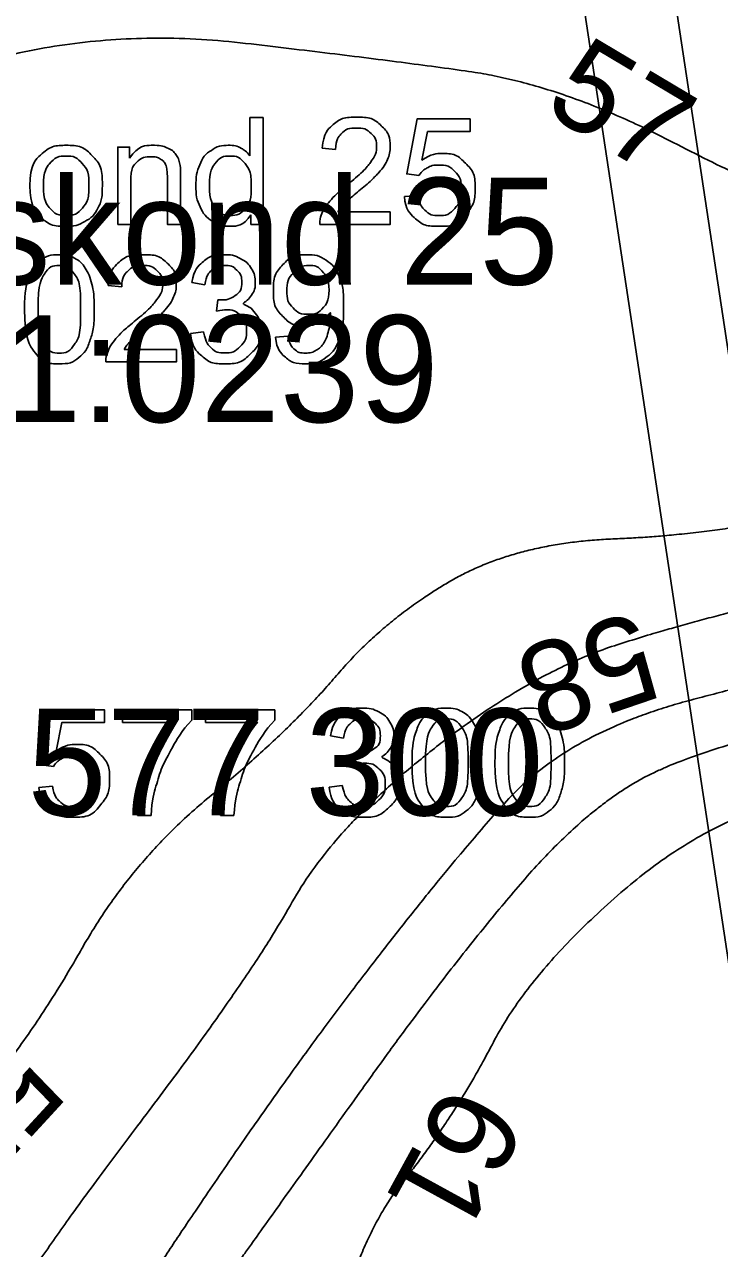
# Model space of a CAD drawing. Extents: x 700746 to 706058, y 6570320 to 6580460.
# Drawn here: x 703217 to 703254.1, y 6577274.1 to 6577339.3 of the extents above; entities that cross this region are included whole.
import ezdxf

# ---------------------------------------------------------------- set-up
doc = ezdxf.new("R2010")
doc.units = 0
for name, color, linetype in [('HORISONTAAL-EH2000', 7, 'Continuous'), ('Kaitsevöönd', 7, 'Continuous'), ('kataster', 7, 'Continuous'), ('Kataster tekst', 7, 'Continuous'), ('Plokid', 7, 'Continuous'), ('VORK', 7, 'Continuous'), ('VWX2_MV_PLOKK', 7, 'Continuous')]:
    doc.layers.add(name, color=color, linetype=linetype)

msp = doc.modelspace()

# ---------------------------------------------------------------- linework, layer by layer
at = {"layer": 'HORISONTAAL-EH2000'}
for points, degree in [([(703205.557, 6577503.408), (703205.081, 6577501.572), (703205.266, 6577497.534), (703207.107, 6577495.003), (703215.434, 6577492.575), (703221.223, 6577491.394), (703228.273, 6577489.046), (703232.193, 6577483.392), (703229.837, 6577476.063), (703226.351, 6577470.731), (703218.332, 6577468.058), (703210.178, 6577473.073), (703197.301, 6577475.255), (703191.437, 6577472.597), (703188.301, 6577469.269), (703184.428, 6577460.634), (703182.501, 6577455.465), (703174.39, 6577449.778), (703166.43, 6577446.065), (703158.876, 6577438.431), (703155.122, 6577429.578), (703154.132, 6577417.482), (703156.833, 6577408.34), (703159.37, 6577396.28), (703165.18, 6577390.98), (703171.671, 6577391.652), (703174.318, 6577389.179), (703175.112, 6577384.063), (703170.389, 6577380.404), (703161.06, 6577379.018), (703157.46, 6577377.11), (703156.335, 6577379.836), (703154.13, 6577386.206), (703152.068, 6577388.763), (703150.841, 6577383.066), (703151.893, 6577377.76), (703151.261, 6577371.537), (703149.55, 6577364.98), (703145.585, 6577362.301), (703143.06, 6577360.82), (703142.672, 6577351.6), (703143.589, 6577342.604), (703144.853, 6577332.592), (703144.853, 6577318.382)], 3), ([(703146.191, 6577309.159), (703146.56, 6577317.488), (703146.334, 6577327.973), (703145.428, 6577338.292), (703146.1, 6577345.42), (703151.739, 6577348.312), (703153.239, 6577353.584), (703154.58, 6577359.794), (703157.617, 6577363.002), (703163.718, 6577363.907), (703168.478, 6577368.184), (703177.579, 6577373.341), (703185.888, 6577376.016), (703196.732, 6577375.96), (703202.676, 6577374.931), (703205.443, 6577371.955), (703208.05, 6577367.627), (703213.248, 6577364.743), (703221.388, 6577365.93), (703227.952, 6577371.499), (703236.439, 6577374.914), (703242.195, 6577374.058), (703249.58, 6577368.31), (703255.97, 6577355.998), (703260.609, 6577352.301), (703266.98, 6577351.56), (703269.953, 6577356.103), (703274.097, 6577363.411), (703273.26, 6577370.643), (703268.714, 6577379.837), (703268.233, 6577387.317), (703269.38, 6577394.753), (703266.3, 6577396.807), (703259.118, 6577399.149), (703251.058, 6577398.053), (703243.432, 6577403.246), (703237.914, 6577412.034), (703234.173, 6577418.454), (703232.383, 6577428.176), (703234.41, 6577435.875), (703239.15, 6577444.267), (703243.337, 6577448.712), (703256.29, 6577457.68), (703255.84, 6577462.78), (703252.56, 6577473.462), (703246.32, 6577479.21), (703239.543, 6577488.153), (703235.32, 6577494.873), (703231.558, 6577497.603), (703225, 6577498.49), (703218.971, 6577498.23), (703216.439, 6577498.076), (703213.437, 6577503.369)], 2), ([(703147.495, 6577296.922), (703148.179, 6577318.999), (703148.97, 6577328.15), (703154.311, 6577331.027), (703154.578, 6577345.909), (703156.146, 6577354.354), (703162.446, 6577349.694), (703168.338, 6577345.854), (703171.482, 6577352.793), (703175.284, 6577364.52), (703181.497, 6577370.01), (703196.491, 6577371.25), (703204.858, 6577363.146), (703222.562, 6577350.918), (703232.354, 6577347.841), (703248.132, 6577345.128), (703257.414, 6577340.476), (703271.267, 6577332.882), (703283.04, 6577325.518), (703292.669, 6577318.345), (703294.002, 6577313.062), (703280.366, 6577316.07), (703265.041, 6577310.328), (703253.335, 6577307.761), (703243.96, 6577304.75), (703233.46, 6577296.453), (703229.025, 6577288.478), (703216.581, 6577272.12), (703208.573, 6577258.513), (703198.51, 6577246.874), (703190.49, 6577233.105), (703181.884, 6577220.547), (703178.42, 6577211.475), (703177.769, 6577200.277), (703171.27, 6577198.65), (703162.824, 6577198.65)], 2), ([(703153.817, 6577258.729), (703151.389, 6577286.251), (703150.497, 6577302.623), (703152.124, 6577306.258), (703156.817, 6577309.126), (703158.685, 6577320.569), (703160.784, 6577328.732), (703169.269, 6577330.61), (703177.019, 6577342.191), (703177.223, 6577355.722), (703180.656, 6577362.156), (703186.155, 6577365.018), (703194.609, 6577365.332), (703201.064, 6577359.675), (703199.815, 6577350.602), (703196.801, 6577343.743), (703199.153, 6577338.858), (703208.399, 6577335.631), (703221.52, 6577339.149), (703235.607, 6577337.536), (703245.651, 6577336.126), (703257.412, 6577330.029), (703267.02, 6577326.652), (703274.771, 6577324.037), (703276.238, 6577320.334), (703271.934, 6577316.904), (703261.929, 6577314.007), (703253.513, 6577312.104), (703243.217, 6577311.672), (703236.182, 6577307.587), (703231.073, 6577301.59), (703222.706, 6577294.73), (703217.403, 6577285.369), (703211.57, 6577278.563), (703203.549, 6577266.642), (703199.204, 6577256.759), (703190.966, 6577243.807), (703186.031, 6577236.189), (703178.751, 6577229.202), (703174.73, 6577221.584), (703170.372, 6577219.445), (703167.438, 6577217.543), (703160.031, 6577229.024), (703154.914, 6577252.803)], 2), ([(703163.851, 6577193.742), (703167.766, 6577185.492), (703175.852, 6577183.969), (703180.301, 6577193.016), (703187.565, 6577211.218), (703196.198, 6577231.659), (703203.51, 6577244.338), (703214.374, 6577252.872), (703219.153, 6577265.581), (703230.077, 6577282.046), (703239.35, 6577294.194), (703246.051, 6577301.592), (703259.105, 6577305.017), (703278.867, 6577310.797), (703287.65, 6577309.455), (703296.477, 6577303.547), (703301.971, 6577305.164), (703301.971, 6577308.293)], 2), ([(703304.278, 6577299.46), (703291.87, 6577301.813), (703287.979, 6577305.265), (703280.346, 6577306.523), (703268.359, 6577304.06), (703253.9, 6577301.021), (703247.121, 6577297.769), (703239.635, 6577289.015), (703231.253, 6577277.305), (703226.475, 6577270.617), (703225.596, 6577262.936), (703226.096, 6577254.031), (703224.614, 6577249.81), (703220.04, 6577245.586), (703213.783, 6577244.961), (703205.27, 6577241.008), (703202.539, 6577232.271), (703201.2, 6577219.274), (703196.08, 6577206.444), (703191.971, 6577197.397), (703185.32, 6577183.522), (703185.821, 6577174.882), (703189.206, 6577169.154), (703195.645, 6577164.014), (703200.898, 6577162.522), (703206.338, 6577163.712), (703214.802, 6577160.993), (703220.572, 6577160.383), (703228.357, 6577164.898), (703237.524, 6577177.443), (703245.144, 6577191.552), (703247.77, 6577216.888), (703247.278, 6577238.078), (703250.05, 6577244.144), (703259.996, 6577252.297), (703275.14, 6577263.72), (703287.841, 6577268.806), (703299.756, 6577268.347), (703307.354, 6577268.088), (703313.319, 6577265.701)], 2), ([(703304.475, 6577296.098), (703299.725, 6577294.351), (703292.709, 6577291.849), (703281.756, 6577301.515), (703265.476, 6577299.316), (703254.041, 6577297.496), (703244.026, 6577288.929), (703239.959, 6577281.091), (703234.459, 6577274.196), (703232.396, 6577262.112), (703235.523, 6577254.873), (703242, 6577254.01), (703257.83, 6577259.955), (703272.494, 6577268.993), (703282.78, 6577274.124), (703289.338, 6577275.566), (703294.894, 6577273.586), (703302.944, 6577272.731), (703311.24, 6577272.17)], 2)]:
    msp.add_open_spline(points, degree=degree, dxfattribs=at)
at = {"layer": 'Kaitsevöönd'}
msp.add_lwpolyline([(703127.193, 6577494.83), (703185.616, 6577495.492), (703196.043, 6577489.865), (703207.628, 6577483.079), (703220.041, 6577477.287), (703228.316, 6577473.48), (703231.792, 6577472.156), (703232.454, 6577468.681), (703247.183, 6577370.537), (703286.242, 6577112.681), (703289.387, 6577091.828), (703290.877, 6577082.394), (703291.539, 6577081.567), (703294.021, 6577077.595), (703294.352, 6577076.933), (703295.842, 6577071.967), (703299.979, 6577052.272), (703300.31, 6577050.948), (703311.399, 6576985.078)], dxfattribs=at)
at = {"layer": 'kataster'}
for points in [[(703229.021, 6577332.315), (703229.021, 6577334.359), (703229.721, 6577334.359), (703229.721, 6577328.659), (703229.073, 6577328.659)], [(703238.045, 6577331.27), (703237.389, 6577331.357), (703237.941, 6577334.285), (703240.773, 6577334.285), (703240.773, 6577333.616), (703238.5, 6577333.616), (703238.193, 6577332.086)], [(703221.966, 6577328.659), (703221.966, 6577332.79), (703222.596, 6577332.79), (703222.596, 6577332.203)], [(703233.596, 6577332.66), (703232.875, 6577332.734)], [(703222.665, 6577330.913), (703222.665, 6577328.659), (703221.966, 6577328.659)], [(703225.32, 6577331.198), (703225.32, 6577328.659), (703224.62, 6577328.659), (703224.62, 6577331.169)], [(703237.263, 6577330.153), (703237.997, 6577330.214)], [(703229.073, 6577328.659), (703229.073, 6577329.18)], [(703236.511, 6577329.332), (703236.511, 6577328.659), (703232.745, 6577328.659)], [(703233.718, 6577329.332), (703236.511, 6577329.332)], [(703222.182, 6577325.328), (703221.461, 6577325.402)], [(703226.622, 6577325.445), (703225.923, 6577325.571)], [(703227.233, 6577324.029), (703227.31, 6577324.642)], [(703225.853, 6577322.839), (703226.552, 6577322.93)], [(703230.38, 6577322.647), (703231.053, 6577322.708)], [(703225.097, 6577322), (703225.097, 6577321.327), (703221.33, 6577321.327)], [(703222.303, 6577322), (703225.097, 6577322)]]:
    msp.add_lwpolyline(points, dxfattribs=at)
for points in [[(703232.875, 6577332.734), (703232.949, 6577333.538), (703233.431, 6577333.959), (703233.913, 6577334.38), (703234.726, 6577334.38), (703235.546, 6577334.38), (703236.024, 6577333.926), (703236.503, 6577333.471), (703236.503, 6577332.799), (703236.503, 6577332.457), (703236.363, 6577332.127), (703236.223, 6577331.796), (703235.899, 6577331.431), (703235.575, 6577331.066), (703234.821, 6577330.428), (703234.192, 6577329.9), (703234.013, 6577329.711), (703233.834, 6577329.522), (703233.718, 6577329.332)], [(703232.745, 6577328.659), (703232.737, 6577328.912), (703232.826, 6577329.145), (703232.97, 6577329.53), (703233.288, 6577329.904), (703233.605, 6577330.277), (703234.203, 6577330.765), (703235.13, 6577331.528), (703235.456, 6577331.973), (703235.781, 6577332.418), (703235.781, 6577332.816), (703235.781, 6577333.231), (703235.485, 6577333.517), (703235.188, 6577333.803), (703234.71, 6577333.803), (703234.206, 6577333.803), (703233.903, 6577333.499), (703233.6, 6577333.196), (703233.596, 6577332.66)], [(703217.278, 6577330.724), (703217.278, 6577331.871), (703217.915, 6577332.423), (703218.448, 6577332.881), (703219.213, 6577332.881), (703220.064, 6577332.881), (703220.605, 6577332.324), (703221.145, 6577331.766), (703221.145, 6577330.783), (703221.145, 6577329.986), (703220.906, 6577329.529), (703220.667, 6577329.073), (703220.21, 6577328.82), (703219.754, 6577328.567), (703219.213, 6577328.567), (703218.347, 6577328.567), (703217.812, 6577329.123), (703217.278, 6577329.679), (703217.278, 6577330.724)], [(703222.596, 6577332.203), (703223.051, 6577332.881), (703223.909, 6577332.881), (703224.282, 6577332.881), (703224.595, 6577332.747), (703224.908, 6577332.613), (703225.063, 6577332.395), (703225.219, 6577332.178), (703225.281, 6577331.878), (703225.32, 6577331.684), (703225.32, 6577331.198)], [(703229.073, 6577329.18), (703228.681, 6577328.567), (703227.918, 6577328.567), (703227.424, 6577328.567), (703227.01, 6577328.839), (703226.596, 6577329.112), (703226.368, 6577329.599), (703226.141, 6577330.087), (703226.141, 6577330.721), (703226.141, 6577331.338), (703226.347, 6577331.842), (703226.552, 6577332.345), (703226.964, 6577332.613), (703227.375, 6577332.881), (703227.884, 6577332.881), (703228.257, 6577332.881), (703228.548, 6577332.724), (703228.839, 6577332.567), (703229.021, 6577332.315)], [(703217.999, 6577330.724), (703217.999, 6577329.931), (703218.345, 6577329.536), (703218.69, 6577329.141), (703219.213, 6577329.141), (703219.733, 6577329.141), (703220.078, 6577329.538), (703220.424, 6577329.934), (703220.424, 6577330.748), (703220.424, 6577331.514), (703220.076, 6577331.909), (703219.729, 6577332.304), (703219.213, 6577332.304), (703218.69, 6577332.304), (703218.345, 6577331.911), (703217.999, 6577331.518), (703217.999, 6577330.724)], [(703224.62, 6577331.169), (703224.62, 6577331.597), (703224.539, 6577331.809), (703224.457, 6577332.021), (703224.249, 6577332.147), (703224.041, 6577332.273), (703223.761, 6577332.273), (703223.314, 6577332.273), (703222.99, 6577331.99), (703222.665, 6577331.706), (703222.665, 6577330.913)], [(703226.862, 6577330.72), (703226.862, 6577329.927), (703227.197, 6577329.534), (703227.531, 6577329.141), (703227.986, 6577329.141), (703228.445, 6577329.141), (703228.766, 6577329.516), (703229.087, 6577329.892), (703229.087, 6577330.662), (703229.087, 6577331.51), (703228.76, 6577331.907), (703228.433, 6577332.304), (703227.955, 6577332.304), (703227.488, 6577332.304), (703227.175, 6577331.922), (703226.862, 6577331.541), (703226.862, 6577330.72)], [(703238.193, 6577332.086), (703238.706, 6577332.443), (703239.27, 6577332.443), (703240.016, 6577332.443), (703240.529, 6577331.925), (703241.043, 6577331.408), (703241.043, 6577330.594), (703241.043, 6577329.82), (703240.592, 6577329.256), (703240.043, 6577328.563), (703239.094, 6577328.563), (703238.317, 6577328.563), (703237.825, 6577328.998), (703237.333, 6577329.434), (703237.263, 6577330.153)], [(703237.997, 6577330.214), (703238.079, 6577329.677), (703238.375, 6577329.407), (703238.672, 6577329.137), (703239.094, 6577329.137), (703239.603, 6577329.137), (703239.951, 6577329.518), (703240.3, 6577329.9), (703240.3, 6577330.532), (703240.3, 6577331.132), (703239.965, 6577331.479), (703239.63, 6577331.826), (703239.083, 6577331.826), (703238.742, 6577331.826), (703238.471, 6577331.671), (703238.2, 6577331.516), (703238.045, 6577331.27)], [(703216.995, 6577324.138), (703216.995, 6577325.148), (703217.202, 6577325.765), (703217.41, 6577326.382), (703217.82, 6577326.715), (703218.23, 6577327.048), (703218.852, 6577327.048), (703219.31, 6577327.048), (703219.657, 6577326.864), (703220.004, 6577326.679), (703220.228, 6577326.331), (703220.453, 6577325.984), (703220.581, 6577325.484), (703220.709, 6577324.985), (703220.709, 6577324.138), (703220.709, 6577323.135), (703220.503, 6577322.518), (703220.297, 6577321.901), (703219.887, 6577321.566), (703219.477, 6577321.231), (703218.852, 6577321.231), (703218.028, 6577321.231), (703217.558, 6577321.82), (703216.995, 6577322.533), (703216.995, 6577324.138)], [(703221.461, 6577325.402), (703221.535, 6577326.206), (703222.017, 6577326.627), (703222.499, 6577327.048), (703223.311, 6577327.048), (703224.132, 6577327.048), (703224.61, 6577326.594), (703225.088, 6577326.139), (703225.088, 6577325.467), (703225.088, 6577325.125), (703224.949, 6577324.795), (703224.809, 6577324.464), (703224.485, 6577324.099), (703224.16, 6577323.734), (703223.407, 6577323.096), (703222.778, 6577322.568), (703222.599, 6577322.379), (703222.42, 6577322.191), (703222.303, 6577322)], [(703225.923, 6577325.571), (703226.051, 6577326.275), (703226.506, 6577326.662), (703226.961, 6577327.048), (703227.638, 6577327.048), (703228.105, 6577327.048), (703228.498, 6577326.848), (703228.891, 6577326.649), (703229.099, 6577326.303), (703229.307, 6577325.958), (703229.307, 6577325.57), (703229.307, 6577325.201), (703229.109, 6577324.898), (703228.91, 6577324.595), (703228.521, 6577324.417), (703229.027, 6577324.3), (703229.306, 6577323.933), (703229.585, 6577323.566), (703229.585, 6577323.014), (703229.585, 6577322.268), (703229.041, 6577321.75), (703228.496, 6577321.231), (703227.665, 6577321.231), (703226.914, 6577321.231), (703226.419, 6577321.679), (703225.923, 6577322.126), (703225.853, 6577322.839)], [(703231.053, 6577322.708), (703231.139, 6577322.233), (703231.38, 6577322.019), (703231.62, 6577321.805), (703231.997, 6577321.805), (703232.319, 6577321.805), (703232.563, 6577321.952), (703232.807, 6577322.1), (703232.961, 6577322.347), (703233.115, 6577322.595), (703233.22, 6577323.015), (703233.325, 6577323.435), (703233.325, 6577323.87), (703233.325, 6577323.917), (703233.321, 6577324.01), (703233.111, 6577323.676), (703232.748, 6577323.468), (703232.385, 6577323.26), (703231.962, 6577323.26), (703231.255, 6577323.26), (703230.765, 6577323.773), (703230.276, 6577324.286), (703230.276, 6577325.125), (703230.276, 6577325.992), (703230.787, 6577326.52), (703231.297, 6577327.048), (703232.067, 6577327.048), (703232.622, 6577327.048), (703233.083, 6577326.749), (703233.543, 6577326.45), (703233.782, 6577325.896), (703234.021, 6577325.342), (703234.021, 6577324.293), (703234.021, 6577323.201), (703233.784, 6577322.554), (703233.547, 6577321.907), (703233.078, 6577321.569), (703232.61, 6577321.231), (703231.981, 6577321.231), (703231.313, 6577321.231), (703230.889, 6577321.603), (703230.465, 6577321.974), (703230.38, 6577322.647)], [(703217.716, 6577324.138), (703217.716, 6577322.732), (703218.043, 6577322.268), (703218.371, 6577321.805), (703218.852, 6577321.805), (703219.333, 6577321.805), (703219.66, 6577322.27), (703219.988, 6577322.736), (703219.988, 6577324.138), (703219.988, 6577325.545), (703219.661, 6577326.008), (703219.334, 6577326.471), (703218.844, 6577326.471), (703218.363, 6577326.471), (703218.075, 6577326.062), (703217.716, 6577325.541), (703217.716, 6577324.138)], [(703221.33, 6577321.327), (703221.323, 6577321.58), (703221.412, 6577321.813), (703221.556, 6577322.199), (703221.873, 6577322.572), (703222.191, 6577322.945), (703222.788, 6577323.434), (703223.716, 6577324.197), (703224.042, 6577324.641), (703224.367, 6577325.086), (703224.367, 6577325.484), (703224.367, 6577325.899), (703224.07, 6577326.185), (703223.773, 6577326.471), (703223.296, 6577326.471), (703222.791, 6577326.471), (703222.489, 6577326.167), (703222.186, 6577325.864), (703222.182, 6577325.328)], [(703227.31, 6577324.642), (703227.38, 6577324.634), (703227.423, 6577324.634), (703227.87, 6577324.634), (703228.228, 6577324.867), (703228.586, 6577325.1), (703228.586, 6577325.585), (703228.586, 6577325.97), (703228.325, 6577326.222), (703228.065, 6577326.475), (703227.652, 6577326.475), (703227.244, 6577326.475), (703226.972, 6577326.218), (703226.7, 6577325.96), (703226.622, 6577325.445)], [(703233.243, 6577325.16), (703233.243, 6577325.763), (703232.924, 6577326.117), (703232.605, 6577326.471), (703232.153, 6577326.471), (703231.685, 6577326.471), (703231.341, 6577326.089), (703230.997, 6577325.708), (703230.997, 6577325.102), (703230.997, 6577324.557), (703231.324, 6577324.217), (703231.65, 6577323.877), (703232.134, 6577323.877), (703232.618, 6577323.877), (703232.931, 6577324.217), (703233.243, 6577324.557), (703233.243, 6577325.16)], [(703226.552, 6577322.93), (703226.673, 6577322.334), (703226.961, 6577322.072), (703227.25, 6577321.809), (703227.668, 6577321.809), (703228.164, 6577321.809), (703228.503, 6577322.151), (703228.842, 6577322.493), (703228.842, 6577322.999), (703228.842, 6577323.481), (703228.527, 6577323.794), (703228.212, 6577324.107), (703227.726, 6577324.107), (703227.528, 6577324.107), (703227.233, 6577324.029)]]:
    msp.add_open_spline(points, degree=3, dxfattribs=at)
at = {"layer": 'Plokid'}
msp.add_lwpolyline([(703227.51, 6577467.94), (703159.27, 6577478.11), (703190.35, 6577260.36), (703197.29, 6577193.81), (703203.81, 6577180.11), (703279.95, 6577121.8)], close=True, dxfattribs=at)
at = {"layer": 'VORK'}
for points in [[(703218.534, 6577299.759), (703217.878, 6577299.846), (703218.43, 6577302.774), (703221.263, 6577302.774), (703221.263, 6577302.105), (703218.989, 6577302.105), (703218.682, 6577300.575)], [(703222.227, 6577302.101), (703222.227, 6577302.774), (703225.916, 6577302.774), (703225.916, 6577302.229)], [(703226.654, 6577302.101), (703226.654, 6577302.774), (703230.343, 6577302.774), (703230.343, 6577302.229)], [(703225.016, 6577302.101), (703222.227, 6577302.101)], [(703229.443, 6577302.101), (703226.654, 6577302.101)], [(703234.018, 6577301.267), (703233.319, 6577301.393)], [(703234.629, 6577299.85), (703234.706, 6577300.463)], [(703217.752, 6577298.643), (703218.486, 6577298.703)], [(703233.249, 6577298.66), (703233.949, 6577298.751)], [(703223.743, 6577297.148), (703223.022, 6577297.148)], [(703228.17, 6577297.148), (703227.449, 6577297.148)]]:
    msp.add_lwpolyline(points, dxfattribs=at)
for points in [[(703233.319, 6577301.393), (703233.447, 6577302.096), (703233.902, 6577302.483), (703234.357, 6577302.87), (703235.034, 6577302.87), (703235.501, 6577302.87), (703235.894, 6577302.67), (703236.287, 6577302.47), (703236.495, 6577302.124), (703236.703, 6577301.779), (703236.703, 6577301.391), (703236.703, 6577301.022), (703236.505, 6577300.719), (703236.306, 6577300.417), (703235.917, 6577300.238), (703236.423, 6577300.121), (703236.702, 6577299.754), (703236.981, 6577299.387), (703236.981, 6577298.836), (703236.981, 6577298.09), (703236.437, 6577297.571), (703235.892, 6577297.052), (703235.061, 6577297.052), (703234.31, 6577297.052), (703233.815, 6577297.5), (703233.319, 6577297.948), (703233.249, 6577298.66)], [(703237.672, 6577299.959), (703237.672, 6577300.969), (703237.88, 6577301.587), (703238.088, 6577302.204), (703238.497, 6577302.537), (703238.907, 6577302.87), (703239.529, 6577302.87), (703239.988, 6577302.87), (703240.334, 6577302.685), (703240.681, 6577302.501), (703240.906, 6577302.153), (703241.13, 6577301.805), (703241.258, 6577301.306), (703241.386, 6577300.806), (703241.386, 6577299.959), (703241.386, 6577298.957), (703241.18, 6577298.34), (703240.974, 6577297.723), (703240.565, 6577297.387), (703240.155, 6577297.052), (703239.529, 6577297.052), (703238.705, 6577297.052), (703238.235, 6577297.641), (703237.672, 6577298.354), (703237.672, 6577299.959)], [(703242.099, 6577299.959), (703242.099, 6577300.969), (703242.307, 6577301.587), (703242.515, 6577302.204), (703242.925, 6577302.537), (703243.334, 6577302.87), (703243.956, 6577302.87), (703244.415, 6577302.87), (703244.761, 6577302.685), (703245.108, 6577302.501), (703245.333, 6577302.153), (703245.557, 6577301.805), (703245.685, 6577301.306), (703245.813, 6577300.806), (703245.813, 6577299.959), (703245.813, 6577298.957), (703245.607, 6577298.34), (703245.402, 6577297.723), (703244.992, 6577297.387), (703244.582, 6577297.052), (703243.956, 6577297.052), (703243.132, 6577297.052), (703242.662, 6577297.641), (703242.099, 6577298.354), (703242.099, 6577299.959)], [(703225.916, 6577302.229), (703225.371, 6577301.65), (703224.837, 6577300.69), (703224.303, 6577299.729), (703224.011, 6577298.715), (703223.802, 6577297.999), (703223.743, 6577297.148)], [(703230.343, 6577302.229), (703229.799, 6577301.65), (703229.264, 6577300.69), (703228.73, 6577299.729), (703228.438, 6577298.715), (703228.229, 6577297.999), (703228.17, 6577297.148)], [(703234.706, 6577300.463), (703234.776, 6577300.455), (703234.819, 6577300.455), (703235.266, 6577300.455), (703235.624, 6577300.688), (703235.982, 6577300.921), (703235.982, 6577301.407), (703235.982, 6577301.791), (703235.721, 6577302.044), (703235.461, 6577302.296), (703235.048, 6577302.296), (703234.64, 6577302.296), (703234.368, 6577302.039), (703234.096, 6577301.781), (703234.018, 6577301.267)], [(703238.393, 6577299.959), (703238.393, 6577298.553), (703238.721, 6577298.089), (703239.048, 6577297.626), (703239.529, 6577297.626), (703240.01, 6577297.626), (703240.337, 6577298.091), (703240.665, 6577298.557), (703240.665, 6577299.959), (703240.665, 6577301.366), (703240.338, 6577301.829), (703240.011, 6577302.292), (703239.521, 6577302.292), (703239.04, 6577302.292), (703238.752, 6577301.884), (703238.393, 6577301.363), (703238.393, 6577299.959)], [(703242.82, 6577299.959), (703242.82, 6577298.553), (703243.148, 6577298.089), (703243.475, 6577297.626), (703243.956, 6577297.626), (703244.437, 6577297.626), (703244.765, 6577298.091), (703245.092, 6577298.557), (703245.092, 6577299.959), (703245.092, 6577301.366), (703244.765, 6577301.829), (703244.438, 6577302.292), (703243.948, 6577302.292), (703243.468, 6577302.292), (703243.18, 6577301.884), (703242.82, 6577301.363), (703242.82, 6577299.959)], [(703223.022, 6577297.148), (703223.034, 6577297.821), (703223.286, 6577298.773), (703223.539, 6577299.725), (703224.011, 6577300.61), (703224.484, 6577301.494), (703225.016, 6577302.101)], [(703227.449, 6577297.148), (703227.461, 6577297.821), (703227.713, 6577298.773), (703227.966, 6577299.725), (703228.438, 6577300.61), (703228.911, 6577301.494), (703229.443, 6577302.101)], [(703218.682, 6577300.575), (703219.195, 6577300.932), (703219.759, 6577300.932), (703220.506, 6577300.932), (703221.019, 6577300.415), (703221.532, 6577299.897), (703221.532, 6577299.084), (703221.532, 6577298.309), (703221.081, 6577297.745), (703220.533, 6577297.052), (703219.584, 6577297.052), (703218.806, 6577297.052), (703218.314, 6577297.488), (703217.822, 6577297.923), (703217.752, 6577298.643)], [(703218.486, 6577298.703), (703218.568, 6577298.167), (703218.865, 6577297.896), (703219.161, 6577297.626), (703219.583, 6577297.626), (703220.092, 6577297.626), (703220.441, 6577298.008), (703220.789, 6577298.39), (703220.789, 6577299.021), (703220.789, 6577299.621), (703220.454, 6577299.968), (703220.12, 6577300.315), (703219.572, 6577300.315), (703219.232, 6577300.315), (703218.961, 6577300.16), (703218.69, 6577300.006), (703218.534, 6577299.759)], [(703233.949, 6577298.751), (703234.069, 6577298.156), (703234.358, 6577297.893), (703234.646, 6577297.63), (703235.064, 6577297.63), (703235.56, 6577297.63), (703235.899, 6577297.972), (703236.238, 6577298.315), (703236.238, 6577298.82), (703236.238, 6577299.302), (703235.923, 6577299.615), (703235.608, 6577299.928), (703235.122, 6577299.928), (703234.924, 6577299.928), (703234.629, 6577299.85)]]:
    msp.add_open_spline(points, degree=3, dxfattribs=at)
at = {"layer": 'VWX2_MV_PLOKK'}
for points in [[(703159.27, 6577478.11), (703227.51, 6577467.94), (703279.95, 6577121.8), (703261.77, 6577136.33), (703203.81, 6577180.11), (703197.29, 6577193.81), (703190.35, 6577260.36)], [(703159.27, 6577478.11), (703227.51, 6577467.94), (703279.95, 6577121.8), (703261.77, 6577136.33), (703203.81, 6577180.11), (703197.29, 6577193.81), (703190.35, 6577260.36)], [(703203.81, 6577180.11), (703261.77, 6577136.33), (703279.95, 6577121.8), (703227.51, 6577467.94), (703159.27, 6577478.11), (703190.35, 6577260.36), (703197.29, 6577193.81)]]:
    msp.add_lwpolyline(points, close=True, dxfattribs=at)

# ---------------------------------------------------------------- texts
at = {"layer": 'HORISONTAAL-EH2000'}
for s, rotation, p in [('57', 329.25381, (703244.584, 6577334.735)), ('58', 198.86009, (703249.678, 6577308.121)), ('57', 227.37589, (703215.896, 6577285.506)), ('61', 241.30179, (703239.653, 6577283.032))]:
    msp.add_text(s, height=4.8, rotation=rotation, dxfattribs=at).set_placement(p)
at = {"layer": 'Kataster tekst'}
for s, p in [('Ahtme metskond 25', (703177.714, 6577325.451)), ('22901:001:0239', (703183.991, 6577318.12))]:
    msp.add_text(s, height=5.7, dxfattribs=at).set_placement(p)
at = {"layer": 'VORK'}
msp.add_text('6 577 300', height=5.7, dxfattribs=at).set_placement((703210.784, 6577297.148))

doc.saveas('drawing.dxf')
